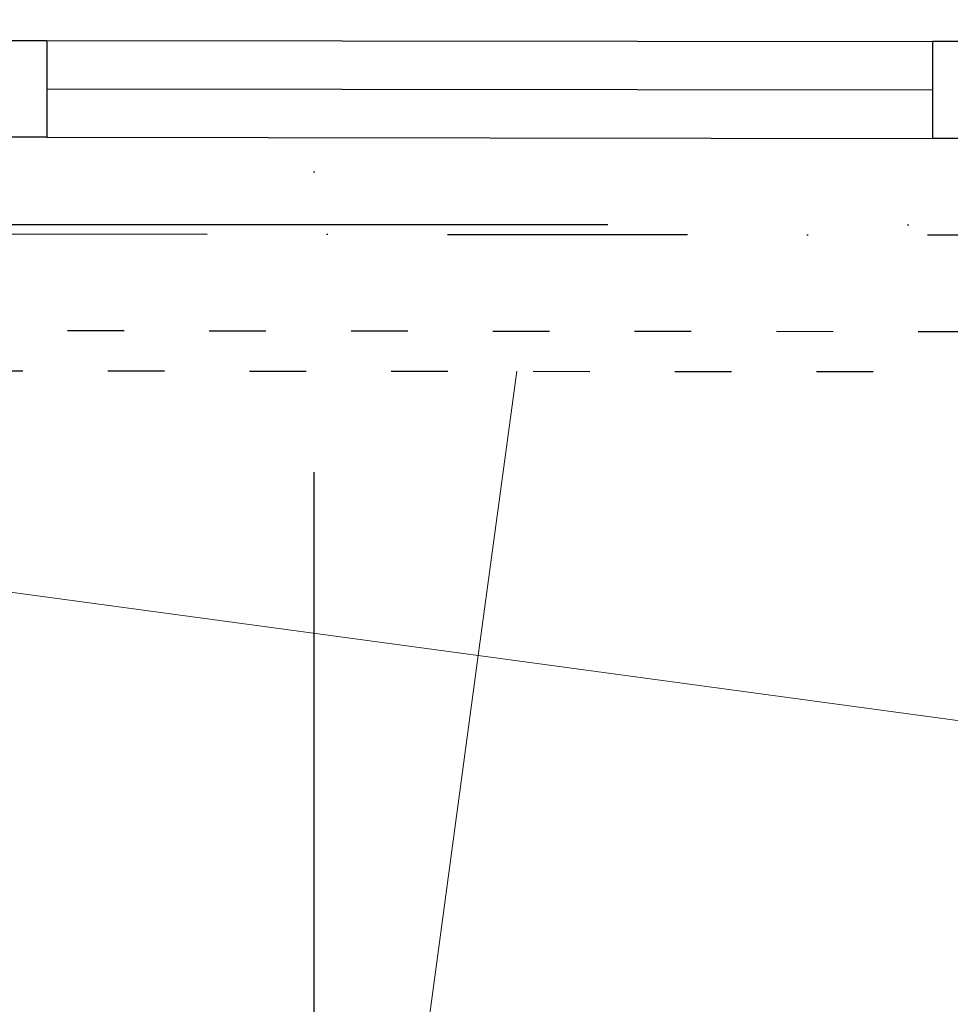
# Model space of a CAD drawing. Header units: millimetres. Extents: x -32221 to 212500, y 31663 to 93766.
# Tile 263 of 279: x 88756 to 89740, y 61034 to 62075. Entities that reach past the tile are written whole.
import ezdxf

# ---------------------------------------------------------------- set-up
doc = ezdxf.new("R2010")
doc.units = ezdxf.units.MM
doc.linetypes.add('DASHDOTX2', pattern=[50.8, 25.4, -12.7, 0, -12.7])
doc.linetypes.add('GCAD_ISO03W100', pattern=[30, 12, -18])
doc.layers.add('kasetony', color=251, linetype='Continuous', lineweight=5)
doc.layers.add('osie', color=251, linetype='Continuous')
doc.layers.add('Sciany', color=251, linetype='Continuous')

msp = doc.modelspace()

# ---------------------------------------------------------------- linework, layer by layer
at = {"layer": 'kasetony', "color": 251, "true_color": 0x636466}
for p, q in [((89240.894, 61402.367), (89281.56, 61702.948)), ((89240.894, 61402.367), (89281.56, 61702.948)), ((89281.56, 61702.948), (89240.894, 61402.367)), ((89240.894, 61402.367), (88051.728, 61563.249)), ((88051.728, 61563.249), (89240.894, 61402.367)), ((89240.894, 61402.367), (88051.728, 61563.249)), ((89160.453, 60807.784), (89240.894, 61402.367)), ((89160.453, 60807.784), (89240.894, 61402.367)), ((89240.894, 61402.367), (89160.453, 60807.784)), ((89240.894, 61402.367), (90102.403, 61285.814)), ((90102.403, 61285.814), (89240.894, 61402.367)), ((90102.403, 61285.814), (89240.894, 61402.367))]:
    msp.add_line(p, q, dxfattribs=at)
at = {"layer": 'osie', "color": 251, "linetype": 'DASHDOTX2', "ltscale": 25, "true_color": 0x636466}
for p, q in [((89067.244, 33019.002), (89067.244, 62730.045)), ((93188.295, 61857.756), (77303.49, 61857.756))]:
    msp.add_line(p, q, dxfattribs=at)
at = {"layer": 'Sciany', "color": 251, "true_color": 0x636466}
for p, q in [((88656.625, 62052.787), (88784.414, 62052.787)), ((88784.414, 62052.787), (88784.414, 61950.466)), ((88784.414, 62052.787), (89721.536, 62051.56)), ((89849.325, 62051.56), (89721.536, 62051.56)), ((89721.536, 62051.56), (89721.536, 61949.361)), ((88784.414, 62001.626), (89721.536, 62000.4)), ((88784.414, 62001.626), (89721.536, 62000.4)), ((88784.414, 61950.466), (88656.519, 61950.599)), ((88784.414, 61950.466), (89721.536, 61949.24)), ((89721.536, 61949.361), (89849.219, 61949.228))]:
    msp.add_line(p, q, dxfattribs=at)
at = {"layer": 'Sciany', "color": 251, "linetype": 'DASHDOTX2', "ltscale": 10, "true_color": 0x636466}
msp.add_line((79554.291, 61857.756), (90241.854, 61846.663), dxfattribs=at)
at = {"layer": 'Sciany', "color": 251, "linetype": 'GCAD_ISO03W100', "ltscale": 5, "true_color": 0x636466}
for p, q in [((88656.307, 61746.152), (89849.007, 61744.914)), ((88698.877, 61703.511), (89806.384, 61702.441))]:
    msp.add_line(p, q, dxfattribs=at)

doc.saveas('drawing.dxf')
